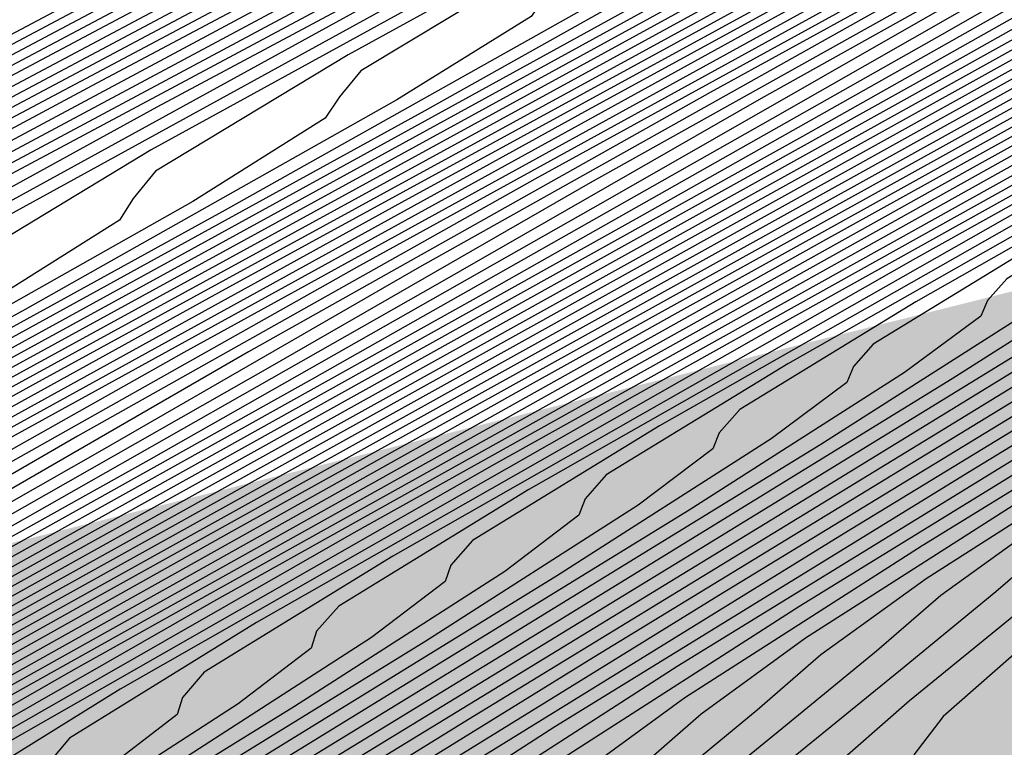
# Model space of a CAD drawing. Extents: x 3249832 to 3255657, y 13789405 to 13793316.
# Tile 297 of 656: x 3254692.67 to 3254696.61, y 13790583.36 to 13790586.27. Entities that reach past the tile are written whole.
import ezdxf

# ---------------------------------------------------------------- set-up
doc = ezdxf.new("R2010")
doc.units = 0
doc.header["$LTSCALE"] = 100
doc.header["$MEASUREMENT"] = 0
for name, color, linetype in [('GRATIO_CON', 10, 'CONTINUOUS'), ('GRATIO_ICON', 7, 'CONTINUOUS'), ('TARGETS_EAST', 7, 'CONTINUOUS')]:
    doc.layers.add(name, color=color, linetype=linetype)

# ---------------------------------------------------------------- blocks, each defined once
blk = doc.blocks.new('Gratio_032316_contours')
at = {"layer": 'GRATIO_CON', "color": 1, "linetype": 'Continuous', "flags": 128}
for points in [[(3254704.6432, 13790592.9323), (3254703.7579, 13790592.4251), (3254703.4335, 13790592.2282), (3254703.3898, 13790592.1884), (3254703.3935, 13790592.1775), (3254703.3979, 13790592.1689), (3254703.4028, 13790592.1615), (3254703.3745, 13790592.1357), (3254703.1448, 13790591.9979), (3254702.5118, 13790591.6362), (3254701.3587, 13790590.986), (3254699.908, 13790590.1716), (3254698.4673, 13790589.3646), (3254697.1842, 13790588.6505), (3254695.5668, 13790587.7707), (3254692.9633, 13790586.3807), (3254689.0294, 13790584.2952)], [(3254704.3435, 13790592.5928), (3254703.7006, 13790592.2266), (3254702.5302, 13790591.5673), (3254701.0581, 13790590.7411), (3254699.5962, 13790589.9222), (3254698.2942, 13790589.1977), (3254696.653, 13790588.305), (3254694.0112, 13790586.8945), (3254690.0195, 13790584.7785)], [(3254704.8729, 13790592.7305), (3254703.3581, 13790591.8802), (3254701.8539, 13790591.0376), (3254700.5142, 13790590.292), (3254698.8254, 13790589.3735), (3254696.1071, 13790587.9222), (3254691.9998, 13790585.7449)], [(3254704.5082, 13790592.4497), (3254702.9827, 13790591.5953), (3254701.6242, 13790590.8392), (3254699.9117, 13790589.9077), (3254697.1551, 13790588.436), (3254692.9899, 13790586.2282), (3254688.3529, 13790583.765)], [(3254705.6583, 13790593.0192), (3254704.1116, 13790592.153), (3254702.7342, 13790591.3864), (3254700.9979, 13790590.442), (3254698.2031, 13790588.9498), (3254693.98, 13790586.7114), (3254689.2784, 13790584.2145)], [(3254705.2405, 13790592.7106), (3254703.8442, 13790591.9336), (3254702.0841, 13790590.9763), (3254699.251, 13790589.4637), (3254694.9701, 13790587.1947), (3254690.2039, 13790584.6641)], [(3254730.5348, 13790604.5635), (3254726.5769, 13790602.7387), (3254722.6065, 13790600.9257), (3254718.9571, 13790599.2836), (3254715.877, 13790597.9154), (3254713.5935, 13790596.9102), (3254712.2443, 13790596.3194), (3254711.608, 13790596.0431), (3254711.3733, 13790595.9435), (3254711.276, 13790595.9038), (3254711.2386, 13790595.8905), (3254711.2305, 13790595.8915), (3254711.2305, 13790595.8915), (3254711.2002, 13790595.8814), (3254711.0122, 13790595.7836), (3254710.5101, 13790595.5083), (3254709.5985, 13790595.0007), (3254708.4243, 13790594.344), (3254707.1953, 13790593.6562), (3254705.9744, 13790592.9776), (3254704.2453, 13790592.0385), (3254701.3469, 13790590.4913), (3254696.9503, 13790588.1612), (3254692.0548, 13790585.5631)], [(3254729.6079, 13790604.0982), (3254725.6144, 13790602.2566), (3254721.6366, 13790600.4395), (3254718.0245, 13790598.8132), (3254715.0343, 13790597.4837), (3254712.8986, 13790596.5417), (3254711.7509, 13790596.0366), (3254711.3271, 13790595.8514), (3254711.2641, 13790595.8278), (3254711.2398, 13790595.8224), (3254711.0977, 13790595.7525), (3254710.7226, 13790595.5505), (3254710.7226, 13790595.5505), (3254710.0394, 13790595.1721), (3254709.133, 13790594.666), (3254708.1288, 13790594.1043), (3254707.0265, 13790593.4924), (3254705.3243, 13790592.5687), (3254702.3949, 13790591.0051), (3254697.9404, 13790588.6444), (3254692.9803, 13790586.0126), (3254688.8635, 13790583.8067)], [(3254728.6861, 13790603.6351), (3254724.692, 13790601.7921), (3254720.8023, 13790600.0129), (3254717.3934, 13790598.4756), (3254714.6586, 13790597.2582), (3254712.7454, 13790596.4137), (3254711.7227, 13790595.9628), (3254711.3453, 13790595.7968), (3254711.2895, 13790595.7746), (3254711.273, 13790595.7713), (3254711.1793, 13790595.7262), (3254710.9333, 13790595.5948), (3254710.9333, 13790595.5948), (3254710.4797, 13790595.3441), (3254709.8416, 13790594.9881), (3254709.0623, 13790594.5525), (3254708.0787, 13790594.0071), (3254706.4033, 13790593.0989), (3254703.4429, 13790591.519), (3254698.9305, 13790589.1277), (3254693.9058, 13790586.4622), (3254689.7349, 13790584.2288)], [(3254727.7642, 13790603.1719), (3254723.7697, 13790601.3277), (3254719.968, 13790599.5864), (3254716.7623, 13790598.138), (3254714.283, 13790597.0326), (3254712.5922, 13790596.2856), (3254711.6945, 13790595.8889), (3254711.3635, 13790595.7421), (3254711.3149, 13790595.7214), (3254711.3062, 13790595.7202), (3254711.2609, 13790595.7), (3254711.144, 13790595.639), (3254711.144, 13790595.639), (3254710.9199, 13790595.5161), (3254710.5502, 13790595.3102), (3254709.9958, 13790595.0006), (3254709.1308, 13790594.5218), (3254707.4823, 13790593.6291), (3254704.4908, 13790592.0328), (3254699.9206, 13790589.6109), (3254694.8312, 13790586.9117), (3254690.6062, 13790584.6509)], [(3254729.7164, 13790604.0052), (3254725.9205, 13790602.2456), (3254721.925, 13790600.3988), (3254718.2994, 13790598.7332), (3254715.5001, 13790597.4627), (3254713.5317, 13790596.5816), (3254712.2859, 13790596.0295), (3254711.6382, 13790595.7413), (3254711.3997, 13790595.6329), (3254711.3654, 13790595.6156), (3254711.3531, 13790595.6087), (3254711.2719, 13790595.565), (3254711.054, 13790595.4453), (3254711.054, 13790595.4453), (3254710.5381, 13790595.1626), (3254709.1906, 13790594.4388), (3254706.3844, 13790592.9476), (3254701.8408, 13790590.544), (3254696.6747, 13790587.8066), (3254692.349, 13790585.4951)], [(3254728.8345, 13790603.5608), (3254724.9986, 13790601.7825), (3254721.0027, 13790599.9344), (3254717.4651, 13790598.3067), (3254714.869, 13790597.1251), (3254713.156, 13790596.356), (3254712.1327, 13790595.9014), (3254711.61, 13790595.6674), (3254711.4178, 13790595.5784), (3254711.3906, 13790595.5629), (3254711.3855, 13790595.5586), (3254711.3508, 13790595.5394), (3254711.2574, 13790595.488), (3254711.2574, 13790595.488), (3254710.962, 13790595.3277), (3254709.8644, 13790594.7432), (3254707.25, 13790593.3599), (3254702.7769, 13790590.9971), (3254697.5934, 13790588.2523), (3254693.2203, 13790585.9172), (3254690.7952, 13790584.5849)], [(3254727.9526, 13790603.1164), (3254724.0768, 13790601.3194), (3254720.0804, 13790599.4699), (3254716.6309, 13790597.8801), (3254714.2379, 13790596.7874), (3254712.7804, 13790596.1306), (3254711.9794, 13790595.7737), (3254711.5817, 13790595.5945), (3254711.4356, 13790595.5255), (3254711.415, 13790595.5127), (3254711.415, 13790595.5127), (3254711.2861, 13790595.4433), (3254710.3844, 13790594.968), (3254707.9373, 13790593.6786), (3254703.5595, 13790591.3695), (3254698.4131, 13790588.6459), (3254694.0471, 13790586.3158), (3254691.6227, 13790584.9859)], [(3254730.3084, 13790604.1721), (3254727.0707, 13790602.6719), (3254723.1549, 13790600.8562), (3254719.158, 13790599.0055), (3254715.7966, 13790597.4536), (3254713.6068, 13790596.4499), (3254712.4047, 13790595.9055), (3254711.826, 13790595.6471), (3254711.5529, 13790595.5241), (3254711.4526, 13790595.4767), (3254711.4383, 13790595.468), (3254711.4383, 13790595.468), (3254711.4379, 13790595.467), (3254711.4369, 13790595.4675), (3254711.4355, 13790595.4695), (3254711.3099, 13790595.4074), (3254710.4417, 13790594.9542), (3254708.089, 13790593.7175), (3254703.8816, 13790591.4998), (3254698.9359, 13790588.883), (3254694.7403, 13790586.6439), (3254692.4106, 13790585.366)], [(3254704.5257, 13790591.7604), (3254699.9814, 13790589.3573), (3254696.1267, 13790587.3003), (3254693.9863, 13790586.1262), (3254693.2153, 13790585.6607), (3254693.1267, 13790585.5519), (3254693.0709, 13790585.465), (3254692.5478, 13790585.1348)], [(3254727.8206, 13790602.9123), (3254724.5674, 13790601.4046), (3254720.7057, 13790599.6135), (3254716.8813, 13790597.8399), (3254713.8626, 13790596.4391), (3254712.2024, 13790595.6672), (3254711.5911, 13790595.3814), (3254711.5038, 13790595.3394), (3254711.5028, 13790595.3395), (3254711.5003, 13790595.3422), (3254711.4961, 13790595.3486), (3254711.4961, 13790595.3486), (3254711.3814, 13790595.3017), (3254710.6143, 13790594.9125), (3254708.5445, 13790593.8339), (3254704.8478, 13790591.8906), (3254700.5042, 13790589.5944), (3254696.8199, 13790587.6284), (3254694.7742, 13790586.5063), (3254694.0373, 13790586.0614), (3254693.9526, 13790585.9574), (3254693.8949, 13790585.872), (3254693.3649, 13790585.54), (3254691.8947, 13790584.7105)], [(3254705.1698, 13790592.0209), (3254701.0269, 13790589.8315), (3254697.5131, 13790587.9566), (3254695.562, 13790586.8864), (3254694.8592, 13790586.4621), (3254694.7785, 13790586.3629), (3254694.719, 13790586.279), (3254694.182, 13790585.9453), (3254692.6942, 13790585.1077), (3254690.0198, 13790583.6382)], [(3254705.4919, 13790592.1512), (3254701.5497, 13790590.0686), (3254698.2063, 13790588.2848), (3254696.3499, 13790587.2664), (3254695.6812, 13790586.8627), (3254695.6044, 13790586.7683), (3254695.543, 13790586.686), (3254694.999, 13790586.3505), (3254693.4938, 13790585.5049), (3254690.7887, 13790584.0195)], [(3254728.8206, 13790603.1964), (3254727.0782, 13790602.4168), (3254724.6557, 13790601.3029), (3254721.743, 13790599.9528), (3254718.5808, 13790598.4857), (3254715.613, 13790597.1071), (3254713.3343, 13790596.0441), (3254712.0909, 13790595.4565), (3254711.6344, 13790595.2354), (3254711.5678, 13790595.2046), (3254711.4723, 13790595.1695), (3254710.8425, 13790594.8609), (3254709.151, 13790593.9907), (3254709.151, 13790593.9907), (3254706.1358, 13790592.4122), (3254702.5952, 13790590.5428), (3254699.5927, 13790588.9411), (3254697.9256, 13790588.0266), (3254697.3251, 13790587.6641), (3254697.2562, 13790587.5793), (3254697.1911, 13790587.5), (3254696.6332, 13790587.161), (3254695.0929, 13790586.2993), (3254692.3264, 13790584.7822)], [(3254706.4575, 13790592.5433), (3254703.1179, 13790590.78), (3254700.2859, 13790589.2692), (3254698.7135, 13790588.4067), (3254698.1471, 13790588.0648), (3254698.082, 13790587.9848), (3254698.0152, 13790587.907), (3254697.4502, 13790587.5663), (3254695.8925, 13790586.6965), (3254693.0952, 13790585.1635), (3254689.8033, 13790583.362)], [(3254706.7791, 13790592.6743), (3254703.6406, 13790591.0173), (3254700.9791, 13790589.5974), (3254699.5014, 13790588.7868), (3254698.9691, 13790588.4654), (3254698.9079, 13790588.3903), (3254698.8393, 13790588.314), (3254698.2673, 13790587.9715), (3254696.6921, 13790587.0937), (3254693.8641, 13790585.5449), (3254690.5361, 13790583.7243)], [(3254707.1007, 13790592.8054), (3254704.1633, 13790591.2545), (3254701.6723, 13790589.9256), (3254700.2892, 13790589.1669), (3254699.7911, 13790588.8661), (3254699.7338, 13790588.7958), (3254699.6633, 13790588.721), (3254699.0844, 13790588.3768), (3254697.4917, 13790587.4909), (3254694.633, 13790585.9262), (3254691.269, 13790584.0867)], [(3254705.2087, 13790591.7289), (3254703.0587, 13790590.5819), (3254701.865, 13790589.9271), (3254701.435, 13790589.6675), (3254701.3856, 13790589.6068), (3254701.3114, 13790589.535), (3254700.7185, 13790589.1873), (3254699.0908, 13790588.2853), (3254696.1707, 13790586.6889), (3254692.7348, 13790584.8113), (3254689.8182, 13790583.2042)], [(3254705.7314, 13790591.9661), (3254703.7519, 13790590.91), (3254702.6528, 13790590.3072), (3254702.257, 13790590.0681), (3254702.2115, 13790590.0123), (3254702.1355, 13790589.942), (3254701.5356, 13790589.5925), (3254699.8904, 13790588.6825), (3254696.9395, 13790587.0702), (3254693.4676, 13790585.1736), (3254690.5205, 13790583.5506)], [(3254704.4451, 13790591.2382), (3254703.4407, 13790590.6872), (3254703.0789, 13790590.4688), (3254703.0374, 13790590.4178), (3254702.9595, 13790590.349), (3254702.3527, 13790589.9978), (3254700.6899, 13790589.0797), (3254697.7084, 13790587.4515), (3254694.2005, 13790585.5359), (3254691.2227, 13790583.8969)], [(3254704.2286, 13790591.0673), (3254703.9009, 13790590.8695), (3254703.8632, 13790590.8232), (3254703.7836, 13790590.7559), (3254703.1697, 13790590.403), (3254701.4895, 13790589.4769), (3254698.4772, 13790587.8329), (3254694.9334, 13790585.8983), (3254691.9249, 13790584.2433)], [(3254704.8039, 13790591.2135), (3254703.0886, 13790590.2713), (3254700.015, 13790588.5955), (3254696.3991, 13790586.6229), (3254693.3294, 13790584.936), (3254691.5358, 13790583.9257)], [(3254705.6209, 13790591.6188), (3254703.8882, 13790590.6685), (3254700.7838, 13790588.9769), (3254697.132, 13790586.9852), (3254694.0316, 13790585.2823), (3254692.2198, 13790584.2633)], [(3254704.6878, 13790591.0657), (3254701.5527, 13790589.3582), (3254697.8649, 13790587.3475), (3254694.7338, 13790585.6287), (3254692.9038, 13790584.6009), (3254691.6591, 13790583.8803)], [(3254705.4873, 13790591.4629), (3254702.3215, 13790589.7395), (3254698.5978, 13790587.7099), (3254695.436, 13790585.9751), (3254693.5878, 13790584.9385), (3254692.3305, 13790584.2123)], [(3254707.0865, 13790592.2573), (3254703.8592, 13790590.5022), (3254700.0635, 13790588.4345), (3254696.8405, 13790586.6678), (3254694.9558, 13790585.6137), (3254693.6733, 13790584.8764), (3254691.881, 13790583.858)], [(3254704.6278, 13790590.8841), (3254700.7964, 13790588.7969), (3254697.5427, 13790587.0141), (3254695.6399, 13790585.9513), (3254694.3447, 13790585.2085), (3254692.5351, 13790584.1816)], [(3254705.3968, 13790591.2651), (3254701.5293, 13790589.1592), (3254698.2449, 13790587.3605), (3254696.3239, 13790586.2889), (3254695.0161, 13790585.5405), (3254693.1891, 13790584.5053), (3254690.0833, 13790582.774)], [(3254706.1804, 13790591.6376), (3254702.1699, 13790589.4693), (3254698.8947, 13790587.6783), (3254696.9923, 13790586.6181), (3254695.6856, 13790585.8715), (3254693.8432, 13790584.8289), (3254690.7083, 13790583.0823)], [(3254706.6321, 13790591.8169), (3254703.0175, 13790589.8588), (3254700.0299, 13790588.2247), (3254698.2806, 13790587.2499), (3254697.0184, 13790586.5302), (3254695.1513, 13790585.4761), (3254691.9584, 13790583.6988)], [(3254706.7615, 13790591.8624), (3254703.4275, 13790590.0476), (3254700.5965, 13790588.4976), (3254698.9244, 13790587.5658), (3254697.6848, 13790586.8595), (3254695.8054, 13790585.7998), (3254692.5834, 13790584.0071)], [(3254707.0257, 13790591.97), (3254703.8556, 13790590.2445), (3254701.1638, 13790588.7707), (3254699.5685, 13790587.8817), (3254698.3512, 13790587.1889), (3254696.4594, 13790586.1234), (3254693.2084, 13790584.3153), (3254689.385, 13790582.1901)], [(3254704.2836, 13790590.4413), (3254701.7311, 13790589.0438), (3254700.2125, 13790588.1976), (3254699.0176, 13790587.5182), (3254697.1135, 13790586.447), (3254693.8335, 13790584.6236), (3254689.9759, 13790582.48)], [(3254728.0935, 13790601.5949), (3254724.3417, 13790599.9511), (3254720.4961, 13790598.2694), (3254717.4098, 13790596.9228), (3254715.6856, 13790596.1745), (3254714.923, 13790595.8467), (3254714.4712, 13790595.6516), (3254713.8255, 13790595.3666), (3254713.0664, 13790595.0289), (3254712.4208, 13790594.7411), (3254712.4208, 13790594.7411), (3254711.9921, 13790594.5435), (3254711.3887, 13790594.2294), (3254710.0957, 13790593.5297), (3254707.8179, 13790592.2928), (3254705.1398, 13790590.8351), (3254702.8658, 13790589.5901), (3254701.5006, 13790588.8294), (3254700.3504, 13790588.1769), (3254698.4216, 13790587.0943), (3254695.0835, 13790585.2402), (3254691.1578, 13790583.0598)], [(3254727.4553, 13790601.2812), (3254723.6711, 13790599.6231), (3254719.7923, 13790597.9266), (3254716.6797, 13790596.5677), (3254714.9459, 13790595.8138), (3254714.2115, 13790595.4969), (3254713.849, 13790595.3403), (3254713.3639, 13790595.1261), (3254712.7935, 13790594.8724), (3254712.3082, 13790594.6561), (3254712.3082, 13790594.6561), (3254711.973, 13790594.5008), (3254711.4311, 13790594.2169), (3254710.2205, 13790593.5616), (3254708.082, 13790592.4004), (3254705.5678, 13790591.0319), (3254703.4331, 13790589.8632), (3254702.1447, 13790589.1453), (3254701.0168, 13790588.5062), (3254699.0756, 13790587.4179), (3254695.7086, 13790585.5484), (3254691.7488, 13790583.3497)], [(3254729.8748, 13790602.3099), (3254726.817, 13790600.9674), (3254723.0005, 13790599.2951), (3254719.0886, 13790597.5838), (3254715.9495, 13790596.2126), (3254714.2062, 13790595.4531), (3254713.5, 13790595.1471), (3254713.2268, 13790595.0289), (3254712.9023, 13790594.8857), (3254712.5206, 13790594.716), (3254712.1956, 13790594.5712), (3254712.1956, 13790594.5712), (3254711.9539, 13790594.4581), (3254711.4735, 13790594.2045), (3254710.3453, 13790593.5936), (3254708.3462, 13790592.508), (3254705.9959, 13790591.2288), (3254704.0004, 13790590.1363), (3254702.7887, 13790589.4612), (3254701.6833, 13790588.8355), (3254699.7297, 13790587.7415), (3254696.3336, 13790585.8567), (3254692.3397, 13790583.6396)], [(3254729.2625, 13790602.0076), (3254726.1788, 13790600.6537), (3254722.3298, 13790598.9672), (3254718.3848, 13790597.2411), (3254715.2194, 13790595.8575), (3254713.4666, 13790595.0924), (3254712.7885, 13790594.7973), (3254712.6046, 13790594.7176), (3254712.4407, 13790594.6452), (3254712.2478, 13790594.5595), (3254712.083, 13790594.4863), (3254712.083, 13790594.4863), (3254711.9348, 13790594.4153), (3254711.5159, 13790594.192), (3254710.4702, 13790593.6255), (3254708.6103, 13790592.6157), (3254706.424, 13790591.4257), (3254704.5677, 13790590.4094), (3254703.4328, 13790589.7771), (3254702.3497, 13790589.1649), (3254700.3838, 13790588.0651), (3254696.9586, 13790586.165), (3254692.9307, 13790583.9295), (3254689.5148, 13790582.0184)], [(3254728.075, 13790601.4191), (3254725.0273, 13790600.0809), (3254721.271, 13790598.4348), (3254717.4449, 13790596.7603), (3254714.384, 13790595.4213), (3254712.6952, 13790594.6825), (3254712.073, 13790594.4101), (3254711.9841, 13790594.3711), (3254711.9839, 13790594.3712), (3254711.9831, 13790594.3715), (3254711.9816, 13790594.3716), (3254711.9327, 13790594.3461), (3254711.6047, 13790594.169), (3254710.7195, 13790593.6892), (3254710.7195, 13790593.6892), (3254709.1385, 13790592.8309), (3254707.2801, 13790591.8194), (3254705.7023, 13790590.9556), (3254704.7208, 13790590.4089), (3254703.6825, 13790589.8235), (3254701.6919, 13790588.7124), (3254698.2087, 13790586.7815), (3254694.1126, 13790584.5093), (3254690.6385, 13790582.5672)], [(3254727.5005, 13790601.1333), (3254724.5166, 13790599.8229), (3254720.8886, 13790598.2329), (3254717.2183, 13790596.6264), (3254714.2915, 13790595.3459), (3254712.6779, 13790594.6395), (3254712.0835, 13790594.3789), (3254711.9985, 13790594.3415), (3254711.9981, 13790594.3419), (3254711.9971, 13790594.3425), (3254711.9953, 13790594.3429), (3254711.9505, 13790594.3199), (3254711.6513, 13790594.1585), (3254710.8441, 13790593.7211), (3254710.8441, 13790593.7211), (3254709.4025, 13790592.9385), (3254707.7082, 13790592.0163), (3254706.2696, 13790591.2287), (3254705.3649, 13790590.7248), (3254704.3489, 13790590.1529), (3254702.3459, 13790589.036), (3254698.8337, 13790587.0898), (3254694.7036, 13790584.7992), (3254691.2003, 13790582.8416)], [(3254705.0153, 13790590.4822), (3254703, 13790589.3596), (3254699.4587, 13790587.398), (3254695.2945, 13790585.0891), (3254691.7622, 13790583.116)], [(3254705.6817, 13790590.8115), (3254703.6541, 13790589.6833), (3254700.0838, 13790587.7063), (3254695.8855, 13790585.379), (3254692.3241, 13790583.3904)], [(3254704.9622, 13790590.3305), (3254701.3338, 13790588.3229), (3254697.0674, 13790585.9587), (3254693.4478, 13790583.9392), (3254691.4385, 13790582.7902)], [(3254705.6162, 13790590.6541), (3254701.9588, 13790588.6311), (3254697.6583, 13790586.2486), (3254694.0097, 13790584.2136), (3254691.9837, 13790583.0565)], [(3254706.2703, 13790590.9778), (3254702.5839, 13790588.9394), (3254698.2493, 13790586.5385), (3254694.5715, 13790584.488), (3254692.529, 13790583.3227)], [(3254706.9243, 13790591.3014), (3254703.2089, 13790589.2477), (3254698.8402, 13790586.8284), (3254695.1334, 13790584.7624), (3254693.0743, 13790583.5889), (3254692.3326, 13790583.1296)], [(3254704.459, 13790589.8642), (3254700.0222, 13790587.4082), (3254696.2571, 13790585.3112), (3254694.1649, 13790584.1214), (3254693.41, 13790583.6575), (3254693.3231, 13790583.5559), (3254693.3019, 13790583.4879), (3254693.0134, 13790583.2647), (3254692.1919, 13790582.7327)], [(3254705.084, 13790590.1725), (3254700.6131, 13790587.6981), (3254696.819, 13790585.5856), (3254694.7102, 13790584.3877), (3254693.9488, 13790583.9214), (3254693.8603, 13790583.8205), (3254693.8381, 13790583.7534), (3254693.5468, 13790583.5299), (3254692.7185, 13790582.9948), (3254691.2199, 13790582.0703)], [(3254705.4322, 13790590.3282), (3254701.0369, 13790587.8958), (3254697.3069, 13790585.8192), (3254695.2336, 13790584.6418), (3254694.4848, 13790584.1839), (3254694.3975, 13790584.0851), (3254694.3744, 13790584.019), (3254694.0801, 13790583.7951), (3254693.2451, 13790583.2569), (3254691.7349, 13790582.326)], [(3254705.6441, 13790590.4089), (3254701.3784, 13790588.0481), (3254697.7583, 13790586.0327), (3254695.7461, 13790584.89), (3254695.0194, 13790584.4455), (3254694.9348, 13790584.3496), (3254694.9106, 13790584.2845), (3254694.6135, 13790584.0602), (3254693.7717, 13790583.519), (3254692.2498, 13790582.5817)], [(3254706.0678, 13790590.5702), (3254702.0613, 13790588.3526), (3254698.6612, 13790586.4596), (3254696.7713, 13790585.3863), (3254696.0887, 13790584.9689), (3254696.0092, 13790584.8788), (3254695.9831, 13790584.8156), (3254695.6802, 13790584.5906), (3254694.8249, 13790584.0432), (3254693.2798, 13790583.093), (3254691.4593, 13790581.9798)], [(3254706.2796, 13790590.6509), (3254702.4028, 13790588.5048), (3254699.1127, 13790586.6731), (3254697.2838, 13790585.6345), (3254696.6234, 13790585.2306), (3254696.5464, 13790585.1434), (3254696.5194, 13790585.0811), (3254696.2136, 13790584.8558), (3254695.3515, 13790584.3054), (3254693.7948, 13790583.3487), (3254691.9608, 13790582.2277)], [(3254706.4915, 13790590.7315), (3254702.7443, 13790588.6571), (3254699.5641, 13790586.8865), (3254697.7964, 13790585.8827), (3254697.158, 13790585.4923), (3254697.0836, 13790585.408), (3254697.0556, 13790585.3467), (3254696.7469, 13790585.1209), (3254695.8781, 13790584.5675), (3254694.3097, 13790583.6044), (3254692.4622, 13790582.4756)], [(3254706.7034, 13790590.8122), (3254703.0858, 13790588.8094), (3254700.0156, 13790587.1), (3254698.309, 13790586.1309), (3254697.6927, 13790585.7539), (3254697.6209, 13790585.6726), (3254697.5919, 13790585.6122), (3254697.2803, 13790585.3861), (3254696.4047, 13790584.8296), (3254694.8247, 13790583.8601), (3254692.9636, 13790582.7235), (3254691.3857, 13790581.7476)], [(3254707.1271, 13790590.9735), (3254703.7687, 13790589.1139), (3254700.9185, 13790587.5269), (3254699.3341, 13790586.6272), (3254698.7619, 13790586.2773), (3254698.6953, 13790586.2018), (3254698.6644, 13790586.1433), (3254698.347, 13790585.9165), (3254697.4579, 13790585.3538), (3254695.8547, 13790584.3715), (3254693.9664, 13790583.2193), (3254692.3654, 13790582.2305)], [(3254707.339, 13790591.0542), (3254704.1102, 13790589.2662), (3254701.3699, 13790587.7404), (3254699.8467, 13790586.8754), (3254699.2966, 13790586.539), (3254699.2325, 13790586.4664), (3254699.2006, 13790586.4089), (3254698.8804, 13790586.1816), (3254697.9845, 13790585.6159), (3254696.3696, 13790584.6272), (3254694.4679, 13790583.4672), (3254692.8552, 13790582.472), (3254691.9525, 13790581.8864)], [(3254704.4517, 13790589.4184), (3254701.8214, 13790587.9539), (3254700.3593, 13790587.1236), (3254699.8312, 13790586.8007), (3254699.7697, 13790586.731), (3254699.7369, 13790586.6744), (3254699.4138, 13790586.4468), (3254698.5111, 13790585.8781), (3254696.8846, 13790584.8829), (3254694.9693, 13790583.7151), (3254693.345, 13790582.7134), (3254692.4356, 13790582.1246)], [(3254704.7932, 13790589.5707), (3254702.2728, 13790588.1673), (3254700.8718, 13790587.3718), (3254700.3659, 13790587.0623), (3254700.3069, 13790586.9956), (3254700.2731, 13790586.9399), (3254699.9471, 13790586.712), (3254699.0377, 13790586.1402), (3254697.3996, 13790585.1386), (3254695.4707, 13790583.963), (3254693.8348, 13790582.9548), (3254692.9187, 13790582.3628), (3254692.52, 13790582.0654)], [(3254705.4761, 13790589.8752), (3254703.1757, 13790588.5943), (3254701.897, 13790587.8681), (3254701.4352, 13790587.5857), (3254701.3814, 13790587.5247), (3254701.3456, 13790587.471), (3254701.0139, 13790587.2423), (3254700.0909, 13790586.6644), (3254698.4295, 13790585.6499), (3254696.4735, 13790584.4588), (3254694.8145, 13790583.4377), (3254693.8848, 13790582.8393), (3254693.4797, 13790582.5399), (3254693.2348, 13790582.3216), (3254692.8721, 13790582.0194), (3254692.4564, 13790581.6794)], [(3254705.8176, 13790590.0275), (3254703.6272, 13790588.8077), (3254702.4096, 13790588.1163), (3254701.9698, 13790587.8474), (3254701.9186, 13790587.7893), (3254701.8819, 13790587.7366), (3254701.5472, 13790587.5075), (3254700.6175, 13790586.9265), (3254698.9445, 13790585.9056), (3254696.9749, 13790584.7067), (3254695.3043, 13790583.6792), (3254694.3679, 13790583.0776), (3254693.9595, 13790582.7771), (3254693.7126, 13790582.5582), (3254693.3471, 13790582.2544), (3254692.9285, 13790581.9124), (3254692.6087, 13790581.6318)], [(3254706.1591, 13790590.1797), (3254704.0786, 13790589.0212), (3254702.9221, 13790588.3645), (3254702.5045, 13790588.109), (3254702.4558, 13790588.0539), (3254702.4181, 13790588.0021), (3254702.0806, 13790587.7727), (3254701.1441, 13790587.1887), (3254699.4595, 13790586.1613), (3254697.4764, 13790584.9546), (3254695.7942, 13790583.9206), (3254694.851, 13790583.3158)], [(3254704.5301, 13790589.2347), (3254703.4347, 13790588.6126), (3254703.0391, 13790588.3707), (3254702.993, 13790588.3185), (3254702.9544, 13790588.2677), (3254702.6139, 13790588.0378), (3254701.6707, 13790587.4508), (3254699.9745, 13790586.417), (3254697.9778, 13790585.2025), (3254696.284, 13790584.162), (3254695.3341, 13790583.554), (3254694.9192, 13790583.2516)], [(3254704.4599, 13790589.109), (3254704.1084, 13790588.8941), (3254704.0675, 13790588.8477), (3254704.0269, 13790588.7988), (3254703.6807, 13790588.5682), (3254702.7239, 13790587.975), (3254701.0044, 13790586.9284), (3254698.9806, 13790585.6983), (3254697.2637, 13790584.6449), (3254696.3002, 13790584.0305), (3254695.8789, 13790583.7261), (3254695.6237, 13790583.5048), (3254695.2474, 13790583.1948)], [(3254704.214, 13790588.8334), (3254703.2505, 13790588.2371), (3254701.5194, 13790587.1841), (3254699.482, 13790585.9462), (3254697.7535, 13790584.8863), (3254696.7833, 13790584.2688), (3254696.3587, 13790583.9634), (3254696.1015, 13790583.7415), (3254695.7225, 13790583.4298), (3254695.2893, 13790583.077)], [(3254704.7474, 13790589.0985), (3254703.7771, 13790588.4992), (3254702.0344, 13790587.4398), (3254699.9834, 13790586.1941), (3254698.2433, 13790585.1278), (3254697.2664, 13790584.507), (3254696.8386, 13790584.2006), (3254696.5793, 13790583.9781), (3254696.1976, 13790583.6649), (3254695.7614, 13790583.31)], [(3254704.3037, 13790588.7614), (3254702.5493, 13790587.6955), (3254700.4849, 13790586.442), (3254698.7331, 13790585.3692), (3254697.7495, 13790584.7452), (3254697.3184, 13790584.4378), (3254697.0571, 13790584.2148), (3254696.6727, 13790583.9), (3254696.2336, 13790583.5429), (3254695.8984, 13790583.2492)]]:
    blk.add_lwpolyline(points, dxfattribs=at)
at = {"layer": 'GRATIO_ICON', "color": 7, "linetype": 'Continuous', "flags": 128}
for points in [[(3254704.8894, 13790592.8171), (3254703.7017, 13790592.1486), (3254702.2081, 13790591.3106), (3254700.725, 13790590.4799), (3254699.4042, 13790589.7448), (3254697.7392, 13790588.8392), (3254695.0592, 13790587.4083), (3254691.0097, 13790585.2617)], [(3254727.5583, 13790603.2291), (3254723.6403, 13790601.4401), (3254720.0315, 13790599.8164), (3254716.9394, 13790598.444), (3254714.5434, 13790597.3918), (3254712.9565, 13790596.7009), (3254712.0277, 13790596.3014), (3254711.5399, 13790596.0958), (3254711.2997, 13790595.9973), (3254711.2089, 13790595.9628), (3254711.1932, 13790595.9602), (3254711.1932, 13790595.9602), (3254711.1575, 13790595.9443), (3254710.9247, 13790595.817), (3254710.2968, 13790595.4672), (3254709.1575, 13790594.8296), (3254707.7156, 13790594.022), (3254706.2619, 13790593.2081), (3254704.9223, 13790592.4629), (3254703.1664, 13790591.5083), (3254700.299, 13790589.9775), (3254695.9602, 13790587.6779), (3254691.1293, 13790585.1136)], [(3254730.5983, 13790604.4497), (3254726.8424, 13790602.7088), (3254722.8474, 13790600.8632), (3254719.1337, 13790599.1598), (3254716.1312, 13790597.8003), (3254713.9073, 13790596.8071), (3254712.4391, 13790596.1575), (3254711.6664, 13790595.8151), (3254711.3816, 13790595.6874), (3254711.3403, 13790595.6683), (3254711.3207, 13790595.6589), (3254711.193, 13790595.5906), (3254710.8505, 13790595.4026), (3254710.8505, 13790595.4026), (3254710.1142, 13790594.9976), (3254708.5168, 13790594.1344), (3254705.5187, 13790592.5354), (3254700.9048, 13790590.0909), (3254695.756, 13790587.3608), (3254691.4776, 13790585.073)], [(3254729.4651, 13790603.7457), (3254726.1888, 13790602.2275), (3254722.233, 13790600.3931), (3254718.2357, 13790598.541), (3254714.9623, 13790597.027), (3254712.9757, 13790596.1123), (3254712.0289, 13790595.6804), (3254711.6726, 13790595.5206), (3254711.5242, 13790595.4538), (3254711.4695, 13790595.4281), (3254711.4613, 13790595.4236), (3254711.4613, 13790595.4236), (3254711.4603, 13790595.4237), (3254711.4585, 13790595.4254), (3254711.4559, 13790595.4291), (3254711.3338, 13790595.3721), (3254710.4993, 13790594.9403), (3254708.2409, 13790593.7563), (3254704.2036, 13790591.6301), (3254699.4586, 13790589.1201), (3254695.4335, 13790586.9721), (3254693.1984, 13790585.7461), (3254692.3933, 13790585.26)], [(3254727.8862, 13790602.8264), (3254725.447, 13790601.7053), (3254722.4491, 13790600.3157), (3254719.1121, 13790598.7676), (3254715.9302, 13790597.29), (3254713.4668, 13790596.1418), (3254712.1197, 13790595.5068), (3254711.6248, 13790595.2687), (3254711.5525, 13790595.2359), (3254711.452, 13790595.1983), (3254710.787, 13790594.8709), (3254709.0001, 13790593.9502), (3254709.0001, 13790593.9502), (3254705.814, 13790592.2814), (3254702.0724, 13790590.3057), (3254698.8995, 13790588.6129), (3254697.1378, 13790587.6465), (3254696.5032, 13790587.2634), (3254696.4303, 13790587.1738), (3254696.3671, 13790587.093), (3254695.8161, 13790586.7558), (3254694.2934, 13790585.9021), (3254691.5575, 13790584.4009)], [(3254704.686, 13790591.4917), (3254702.3655, 13790590.2537), (3254701.0771, 13790589.547), (3254700.613, 13790589.2668), (3254700.5597, 13790589.2013), (3254700.4874, 13790589.128), (3254699.9014, 13790588.782), (3254698.2912, 13790587.8881), (3254695.4018, 13790586.3075), (3254692.0019, 13790584.449)], [(3254704.6076, 13790591.1629), (3254703.9868, 13790590.8083), (3254702.2891, 13790589.8741), (3254699.2461, 13790588.2142), (3254695.6663, 13790586.2606), (3254692.6271, 13790584.5896)], [(3254706.2869, 13790591.8601), (3254703.0904, 13790590.1209), (3254699.3306, 13790588.0722), (3254696.1383, 13790586.3214), (3254694.2718, 13790585.2761), (3254693.0019, 13790584.5444), (3254691.2269, 13790583.5344)], [(3254706.4063, 13790591.7272), (3254702.5937, 13790589.664), (3254699.4623, 13790587.9515), (3254697.6365, 13790586.934), (3254696.352, 13790586.2009), (3254694.4972, 13790585.1525), (3254691.3334, 13790583.3905)], [(3254728.7318, 13790601.9087), (3254725.0124, 13790600.2791), (3254721.1998, 13790598.6121), (3254718.1399, 13790597.278), (3254716.4252, 13790596.5352), (3254715.6345, 13790596.1965), (3254715.0934, 13790595.963), (3254714.2871, 13790595.607), (3254713.3392, 13790595.1854), (3254712.5334, 13790594.826), (3254712.5334, 13790594.826), (3254712.0112, 13790594.5863), (3254711.3463, 13790594.2419), (3254709.9709, 13790593.4978), (3254707.5538, 13790592.1852), (3254704.7117, 13790590.6382), (3254702.2984, 13790589.317), (3254700.8566, 13790588.5135), (3254699.684, 13790587.8475), (3254697.7675, 13790586.7706), (3254694.4585, 13790584.9319), (3254690.5669, 13790582.7699)], [(3254728.6502, 13790601.7052), (3254725.5405, 13790600.34), (3254721.6592, 13790598.6392), (3254717.6811, 13790596.8983), (3254714.4893, 13790595.5024), (3254712.7269, 13790594.7317), (3254712.077, 13790594.4476), (3254711.9824, 13790594.4062), (3254711.9792, 13790594.4048), (3254711.9749, 13790594.403), (3254711.9704, 13790594.4013), (3254711.9704, 13790594.4013), (3254711.9157, 13790594.3726), (3254711.5582, 13790594.1795), (3254710.595, 13790593.6574), (3254708.8744, 13790592.7233), (3254706.852, 13790591.6226), (3254705.135, 13790590.6825), (3254704.0768, 13790590.093), (3254703.0161, 13790589.4942), (3254701.0378, 13790588.3888), (3254697.5836, 13790586.4732), (3254693.5217, 13790584.2194), (3254690.0766, 13790582.2928)], [(3254704.3081, 13790590.0069), (3254700.7088, 13790588.0146), (3254696.4764, 13790585.6688), (3254692.8859, 13790583.6648), (3254690.8932, 13790582.524)], [(3254707.5784, 13790591.625), (3254703.8339, 13790589.5559), (3254699.4312, 13790587.1183), (3254695.6953, 13790585.0368), (3254693.6196, 13790583.8552), (3254692.8713, 13790583.3936), (3254692.7859, 13790583.2913), (3254692.7656, 13790583.2223), (3254692.48, 13790582.9995)], [(3254705.8559, 13790590.4896), (3254701.7199, 13790588.2003), (3254698.2098, 13790586.2461), (3254696.2587, 13790585.1381), (3254695.5541, 13790584.7072), (3254695.472, 13790584.6142), (3254695.4469, 13790584.55), (3254695.1469, 13790584.3254), (3254694.2983, 13790583.7811), (3254692.7648, 13790582.8374), (3254690.9579, 13790581.7319)], [(3254706.9152, 13790590.8929), (3254703.4273, 13790588.9616), (3254700.467, 13790587.3135), (3254698.8216, 13790586.379), (3254698.2273, 13790586.0156), (3254698.1581, 13790585.9372), (3254698.1281, 13790585.8778), (3254697.8137, 13790585.6513), (3254696.9313, 13790585.0917), (3254695.3397, 13790584.1158), (3254693.465, 13790582.9714), (3254691.8755, 13790581.9891)], [(3254705.1346, 13790589.7229), (3254702.7243, 13790588.3808), (3254701.3844, 13790587.6199), (3254700.9005, 13790587.324), (3254700.8442, 13790587.2602), (3254700.8094, 13790587.2055), (3254700.4805, 13790586.9771), (3254699.5643, 13790586.4023), (3254697.9146, 13790585.3943), (3254695.9721, 13790584.2109), (3254694.3247, 13790583.1963), (3254693.4018, 13790582.6011), (3254692.9998, 13790582.3026), (3254692.7571, 13790582.0849), (3254692.397, 13790581.7843)], [(3254704.9815, 13790589.4481), (3254703.9473, 13790588.8608), (3254703.5738, 13790588.6324), (3254703.5303, 13790588.5831), (3254703.4906, 13790588.5332), (3254703.1473, 13790588.303), (3254702.1973, 13790587.7129), (3254700.4894, 13790586.6727), (3254698.4792, 13790585.4504), (3254696.7738, 13790584.4035), (3254695.8172, 13790583.7923), (3254695.3991, 13790583.4889), (3254695.146, 13790583.2682)], [(3254704.8303, 13790589.0235), (3254703.0643, 13790587.9511), (3254700.9863, 13790586.6899), (3254699.223, 13790585.6107), (3254698.2325, 13790584.9835), (3254697.7983, 13790584.6751), (3254697.5349, 13790584.4514), (3254697.1477, 13790584.1351), (3254696.7057, 13790583.7758), (3254696.3684, 13790583.4802), (3254696.2515, 13790583.3259)]]:
    blk.add_lwpolyline(points, dxfattribs=at)

msp = doc.modelspace()

# ---------------------------------------------------------------- linework, layer by layer
at = {"layer": 'TARGETS_EAST', "color": 1}
msp.add_solid([(3254691.2359, 13790583.821), (3254693.9013, 13790577.7103), (3254710.9006, 13790588.7617)], dxfattribs=at)

# ---------------------------------------------------------------- block references
at = {"layer": 'TARGETS_EAST'}
msp.add_blockref('Gratio_032316_contours', (0, 0), dxfattribs=at)

doc.saveas('drawing.dxf')
